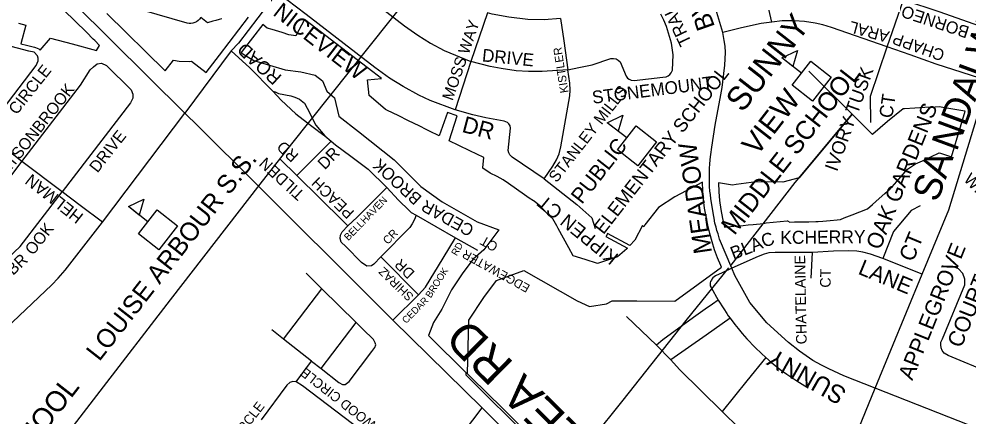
# Model space of a CAD drawing. Extents: x 586326 to 623965, y 4819854 to 4857850.
# Drawn here: x 599021 to 600404, y 4845643 to 4846223 of the extents above; entities that cross this region are included whole.
import ezdxf

# ---------------------------------------------------------------- set-up
doc = ezdxf.new("R2010")
doc.units = 0
for name, color, linetype in [('Lots_Concessions', 7, 'Continuous'), ('Major Rds and Hwys', 7, 'Continuous'), ('Major Rds Lbls', 7, 'Continuous'), ('Minor Rd Lbls', 7, 'Continuous'), ('Minor Rds', 7, 'Continuous'), ('Park Outlines', 7, 'Continuous'), ('Private Rd Lbls', 7, 'Continuous'), ('Private Rds', 7, 'Continuous'), ('Proposed Secondary Rds', 7, 'Continuous'), ('School Syms_Lbls', 7, 'Continuous'), ('Secondary Rds Lbls', 7, 'Continuous')]:
    doc.layers.add(name, color=color, linetype=linetype)

msp = doc.modelspace()

# ---------------------------------------------------------------- linework, layer by layer
at = {"layer": 'Lots_Concessions'}
for p, q in [((599418.1, 4846040.8), (599690.1, 4846382.6)), ((600234.1, 4846084.2), (600170.8, 4846146.7)), ((600151, 4845984.7), (600234.1, 4846084.2)), ((599371.8, 4845982.2), (599418.1, 4846040.8)), ((600057.7, 4845864.5), (600151, 4845984.7)), ((599241.4, 4845814), (599371.8, 4845982)), ((599992, 4845783.6), (600054.4, 4845860.4)), ((600057.2, 4845863.8), (600057.7, 4845864.5)), ((599138.7, 4845681), (599241.4, 4845814)), ((599900.6, 4845667.9), (599992, 4845783.6)), ((599045.7, 4845560.1), (599138.7, 4845681)), ((599805.6, 4845550.3), (599900.6, 4845667.9))]:
    msp.add_line(p, q, dxfattribs=at)
at = {"layer": 'Major Rds and Hwys'}
for points in [[(599262.3, 4846085.5), (598938.9, 4846405.8), (598927.1, 4846417.5)], [(600336, 4845851.1), (600374.7, 4845944.9), (600431.9, 4846132.4)], [(599565, 4845784.5), (599539.9, 4845809.5), (599366.2, 4845982.5), (599281.4, 4846066.5), (599262.3, 4846085.5)], [(600267.6, 4845685.1), (600336, 4845851.1)], [(599694.9, 4845656.9), (599565, 4845784.5)], [(600039.2, 4845315.8), (600190.1, 4845512), (600215.3, 4845558.2), (600267.6, 4845685.1)], [(600039.2, 4845315.8), (599803, 4845549.8), (599694.9, 4845656.9)]]:
    msp.add_lwpolyline(points, dxfattribs=at)
at = {"layer": 'Minor Rds'}
for points in [[(600116.9, 4846218.1), (600110.2, 4846247.7), (600107.1, 4846258.2), (600102.5, 4846270.6), (600097.4, 4846282.7), (600091.6, 4846294), (600087.2, 4846301.9), (600082.9, 4846308.7), (600079.1, 4846314.5), (600078.5, 4846318.1), (600078.7, 4846320.6), (600080, 4846324), (600082.4, 4846327.1), (600169.5, 4846417.9)], [(599443.3, 4846320.5), (599582.1, 4846212.7), (599601.3, 4846199.2), (599620.1, 4846187.6), (599639.9, 4846176.9), (599678.7, 4846160.8)], [(600308.5, 4846251), (600361.6, 4846233.2), (600417.8, 4846213.1), (600424, 4846212), (600428.9, 4846213.4), (600432.4, 4846217.8), (600450, 4846260.2), (600449.6, 4846265), (600447.2, 4846269.1), (600415.7, 4846285.1), (600330.5, 4846314.9)], [(599656, 4846090.3), (599619.4, 4846104), (599602.8, 4846111.7), (599580, 4846124.3), (599560.4, 4846136.4), (599538.9, 4846152), (599438.7, 4846229), (599396.5, 4846261.6)], [(600284.9, 4846182.3), (600308.5, 4846251)], [(599702.9, 4846231.6), (599678.7, 4846160.8)], [(599809.4, 4846223.1), (599785.6, 4846221.6), (599761.6, 4846221.9), (599734.1, 4846225.1), (599709.8, 4846229.5), (599702.9, 4846231.6)], [(599809.4, 4846223.1), (599813.9, 4846191), (599820.1, 4846148.6)], [(599820.1, 4846148.6), (599836, 4846152.1), (599855.2, 4846156.1), (599882.3, 4846164.9), (599886.5, 4846165.1), (599890.1, 4846164.4), (599893.3, 4846162.7), (599896, 4846160.5), (599904.9, 4846139.2), (599906.6, 4846136.7), (599909.2, 4846134.8), (599912, 4846133.6), (599916.5, 4846133), (599958.2, 4846138), (599963, 4846138.4), (599965.8, 4846139.9), (599968.5, 4846141.9), (599970.5, 4846144.3), (599972.5, 4846148.2), (599973.1, 4846170.5), (599970.8, 4846187.6), (599963.7, 4846211.5), (599959.9, 4846220.8), (599955.1, 4846229.7)], [(600116.9, 4846218.1), (600101.5, 4846216.1), (600073, 4846209.8), (600045.7, 4846202.9)], [(600203.7, 4846210), (600191, 4846214), (600180.2, 4846216.5), (600164.7, 4846218.9), (600149.7, 4846220.1), (600132.2, 4846219.8), (600116.9, 4846218.1)], [(600284.9, 4846182.3), (600203.7, 4846210)], [(598970.7, 4846057.2), (599045.8, 4846155), (599048.6, 4846161.7), (599048.7, 4846165.7), (599047.4, 4846169.1), (599042.6, 4846174.4), (599034.8, 4846176), (598966.3, 4846193.6)], [(600261.1, 4846071.8), (600260.7, 4846110.2), (600284.9, 4846182.3)], [(600431.9, 4846132.4), (600356.5, 4846157.1), (600318.6, 4846170.5), (600284.9, 4846182.3)], [(599024.7, 4846015.1), (599110.1, 4846126.1), (599124.4, 4846148.4), (599129, 4846153.1), (599134.4, 4846157.2), (599140.7, 4846158.5), (599148, 4846155), (599184.2, 4846119.7), (599186.4, 4846113.1), (599186.4, 4846107.4), (599183, 4846100.8), (599083.5, 4845971.2)], [(599678.7, 4846160.8), (599656, 4846090.3)], [(599820.1, 4846148.6), (599782.6, 4846146.1), (599762.7, 4846146.1), (599744.4, 4846147.3), (599722.9, 4846150.7), (599706.7, 4846153.5), (599678.7, 4846160.8)], [(599785.3, 4845989.9), (599798.1, 4846008.3), (599803.4, 4846017.5), (599807.2, 4846026.5), (599809.7, 4846036.4), (599822.6, 4846110.6), (599823.5, 4846118.9), (599822.8, 4846129), (599820.1, 4846148.6)], [(599785.3, 4845989.9), (599738.9, 4846021.7), (599735.5, 4846024.9), (599733.9, 4846028), (599733.1, 4846031.4), (599736.5, 4846063.7), (599735.7, 4846067.2), (599734.1, 4846069.9), (599731.8, 4846072.2), (599727, 4846074), (599700.3, 4846078.8), (599681.6, 4846083.3), (599656, 4846090.3)], [(599024.7, 4846015.1), (598970.7, 4846057.2)], [(598975, 4845949.8), (599024.7, 4846015.1)], [(599083.5, 4845971.2), (599024.7, 4846015.1)], [(599785.3, 4845989.9), (599832.9, 4845952.4), (599855, 4845933), (599859.6, 4845917.5)], [(598914.9, 4845790.8), (599022.2, 4845891.5), (599083.5, 4845971.2)], [(599142, 4845926.9), (599109.7, 4845951.2), (599083.5, 4845971.2)], [(600333, 4845950.7), (600320, 4845944), (600294, 4845913.2), (600278.6, 4845874)], [(600176.1, 4845882.9), (600121.7, 4845882.9), (600112.7, 4845882.3), (600105.6, 4845880.3), (600096.9, 4845876.9), (600058.5, 4845860.2)], [(600174.2, 4845845.2), (600176.1, 4845882.9)], [(600278.6, 4845874), (600260.5, 4845880.3), (600249.6, 4845883.2), (600240.7, 4845884.5), (600229.1, 4845885.1), (600207, 4845884.6), (600176.1, 4845882.9)], [(600336, 4845851.1), (600278.6, 4845874)], [(600434.5, 4845707.7), (600373.8, 4845732.9), (600368, 4845736.3), (600364.9, 4845740.3), (600363.5, 4845744.1), (600363, 4845748.4), (600363.2, 4845752.1), (600365.6, 4845757.2), (600398.2, 4845835.6), (600398.1, 4845843.9), (600394.9, 4845852.2), (600388.8, 4845858.9), (600380.5, 4845862.6)], [(599424.4, 4845694.7), (599419.4, 4845695.1), (599415.1, 4845693.5), (599410.9, 4845689.9), (599373.2, 4845639.2)], [(599554.8, 4845596.4), (599433.3, 4845688.6), (599424.4, 4845694.7)]]:
    msp.add_lwpolyline(points, dxfattribs=at)
at = {"layer": 'Park Outlines'}
for points in [[(599019.8, 4846216.6), (599030.5, 4846213.8), (599023.2, 4846186.7), (599031.7, 4846184.5), (599043.2, 4846181.4), (599044.6, 4846181.1), (599047, 4846180.2), (599049.3, 4846179), (599051.4, 4846177.4), (599066.6, 4846194.7), (599098.1, 4846186.3), (599133.3, 4846176.9), (599134.8, 4846179.1), (599138.1, 4846184.2), (599130.9, 4846191.3), (599128.8, 4846193.4), (599118.7, 4846203.3), (599053.6, 4846267.5), (599051.8, 4846269.3), (599051.6, 4846269.1), (599037.8, 4846255), (598962.8, 4846276.7)], [(599316.1, 4846223), (599312.3, 4846221.9), (599307.4, 4846220.4), (599303.1, 4846219.4), (599295, 4846217.2), (599285.2, 4846224.7), (599283.5, 4846222.5), (599281.6, 4846220.4), (599279.3, 4846218.6), (599276.7, 4846217.3), (599274, 4846216.4), (599271.1, 4846215.9), (599268.2, 4846216), (599265.4, 4846216.6), (599199.9, 4846235.4)], [(599148.5, 4846230.8), (599233.5, 4846147), (599245.8, 4846162.9), (599253.8, 4846161.3), (599268.3, 4846160.9), (599271.7, 4846161.4), (599293.2, 4846144.9), (599312.6, 4846170.1), (599354.9, 4846225.1)], [(599779.9, 4845601.6), (599726.6, 4845654.2), (599700.7, 4845679.8), (599681.2, 4845699.1), (599673.9, 4845706.3), (599675.8, 4845784.1), (599697.4, 4845817.3), (599715.9, 4845842.1), (599755.7, 4845856.6), (599833.3, 4845812.4), (599851.6, 4845804.2), (599876.3, 4845808), (599884.3, 4845812.3), (599920.6, 4845812.6), (599975.6, 4845812.1), (600043.7, 4845861.3), (600042.7, 4845863.7), (600038, 4845875.1), (600033.7, 4845886.7), (600029.9, 4845898.5), (600026.5, 4845910.4), (600023.6, 4845922.6), (600021.1, 4845935), (600019.1, 4845947.5), (600017.6, 4845960), (600016.6, 4845972.6), (600016.1, 4845985.2), (599975.7, 4845963.9), (599951.8, 4845948.4), (599931.8, 4845922.8), (599930.6, 4845920.3), (599928.6, 4845922), (599917.6, 4845900.9), (599910.3, 4845892.9), (599877.7, 4845910.5), (599876.6, 4845908.2), (599875.3, 4845906.1), (599906.8, 4845889.1), (599905.9, 4845888.2), (599892.4, 4845876.3), (599874.9, 4845870.7), (599863.2, 4845867), (599844.9, 4845872.7), (599827.5, 4845878.1), (599821.1, 4845889.8), (599805.7, 4845917.9), (599803.8, 4845921.4), (599798, 4845931.8), (599793.7, 4845935.6), (599792.9, 4845936.2), (599782.2, 4845948), (599781.6, 4845948.7), (599770.9, 4845957.3), (599769.9, 4845957.9), (599763.4, 4845961.9), (599756.6, 4845966.7), (599744.9, 4845974.9), (599733.3, 4845983.1), (599725.5, 4845988.6), (599716.8, 4845993.2), (599706.9, 4845998.4), (599696.1, 4846005.6), (599696.2, 4846006.1), (599697.6, 4846020.8), (599677.3, 4846030.7), (599661.3, 4846038.5), (599647.2, 4846045.5), (599658.5, 4846081.8), (599644.4, 4846086.5), (599632.5, 4846052.7), (599618.6, 4846059.5), (599614.6, 4846061.4), (599603.2, 4846067), (599587.9, 4846074.5), (599572.6, 4846082), (599557.3, 4846089.5), (599554.2, 4846091), (599543.8, 4846100.1), (599530.8, 4846111.4), (599528.3, 4846134), (599548.5, 4846136.2), (599542.1, 4846140.8), (599535.8, 4846145.5), (599436.3, 4846222), (599423.6, 4846198.3), (599413.6, 4846199.8), (599403.9, 4846202.8), (599389.3, 4846207.2), (599382.2, 4846209.4), (599375.7, 4846214.4), (599345.8, 4846175.6), (599344.3, 4846173.6), (599362.6, 4846162), (599408.4, 4846148.7), (599431, 4846145.8), (599451.9, 4846141), (599462.4, 4846132.5), (599468.8, 4846117.5), (599480.2, 4846108), (599486.3, 4846081.2), (599515.2, 4846058.8), (599566.8, 4846017.7), (599606, 4845978.9), (599637, 4845956.3), (599687.9, 4845927.3), (599719.6, 4845915.8), (599697.7, 4845886.7), (599681.8, 4845872.9), (599666.9, 4845853.4), (599650.6, 4845828.4), (599636.6, 4845800.5), (599624.1, 4845781), (599617, 4845762.1), (599618.9, 4845760.2), (599671.4, 4845708.3), (599671.3, 4845704.5), (599681.1, 4845694.9), (599700.6, 4845675.6), (599815.3, 4845562.2)]]:
    msp.add_lwpolyline(points, dxfattribs=at)
msp.add_lwpolyline([(600047.9, 4845919.7), (600061.4, 4845921), (600068.3, 4845921.6), (600075.2, 4845922.3), (600082.4, 4845923), (600089.7, 4845923.7), (600104.8, 4845925.2), (600108.9, 4845926), (600118.7, 4845926.9), (600129.1, 4845927.9), (600139.5, 4845928.8), (600139.8, 4845928.9), (600143, 4845927), (600149.9, 4845927.2), (600160.3, 4845927.4), (600170.7, 4845927.6), (600181.1, 4845927.8), (600184.5, 4845927.9), (600191.4, 4845928.5), (600201.8, 4845929.5), (600212.2, 4845930.4), (600216.9, 4845930.8), (600222.5, 4845933), (600233.8, 4845937.5), (600256.1, 4845946.3), (600263.5, 4845952.8), (600273.4, 4845961.6), (600281.3, 4845968.6), (600289.1, 4845975.5), (600292.2, 4845978.3), (600298.8, 4845986), (600311, 4846000.1), (600314.5, 4846004.1), (600326.4, 4846011.7), (600336.2, 4846016.3), (600360.8, 4846027.7), (600362.8, 4846027.1), (600375.8, 4846022.8), (600378.7, 4846021.9), (600398.3, 4846088.4), (600395.3, 4846088.9), (600368.8, 4846093.4), (600360.8, 4846094.7), (600354.7, 4846094.4), (600340, 4846093.6), (600325.2, 4846092.8), (600310.4, 4846092), (600308.4, 4846091.8), (600285.5, 4846073.4), (600263.9, 4846054.8), (600263.6, 4846054.6), (600239.4, 4846078.8), (600234, 4846084.1), (600156.7, 4845991.5), (600132.9, 4845985.3), (600094.2, 4845985.6), (600065.2, 4845981.6), (600059.7, 4845980.8), (600039.1, 4845984.4), (600039.7, 4845971.3), (600040.9, 4845958.3), (600042.7, 4845945.3), (600045, 4845932.4)], close=True, dxfattribs=at)
at = {"layer": 'Private Rds'}
for points in [[(599329.8, 4846176.4), (599356.8, 4846151.7), (599390.3, 4846117.6)], [(599390.3, 4846117.6), (599402.5, 4846104.6), (599423.6, 4846084.4), (599441, 4846071.6), (599447.3, 4846066.8), (599454.8, 4846060.9), (599457.2, 4846059), (599465.9, 4846052.8)], [(599390.3, 4846117.6), (599393.7, 4846116.4), (599398.7, 4846114.2), (599416.3, 4846110.9), (599422.3, 4846108.7), (599429.3, 4846106), (599436.3, 4846100.1), (599440.5, 4846092.9), (599452.8, 4846068.2), (599465.9, 4846052.8)], [(599465.9, 4846052.8), (599475, 4846044.7)], [(599425.2, 4845994.6), (599475, 4846044.7)], [(599475, 4846044.7), (599481.5, 4846039.6), (599503.8, 4846022.8), (599529.1, 4846004.1), (599556.1, 4845977.5)], [(599425.2, 4845994.6), (599400.8, 4846018.8)], [(599499.3, 4845921.8), (599492.8, 4845928.2), (599425.2, 4845994.6)], [(599499.3, 4845921.8), (599513.2, 4845934.4), (599556.1, 4845977.5)], [(599556.1, 4845977.5), (599573.5, 4845958.8), (599588.7, 4845944.1), (599591.6, 4845941.2), (599599, 4845937)], [(599599, 4845937), (599596.6, 4845930.7), (599593.4, 4845924.6), (599589.8, 4845919.1), (599547.7, 4845876.5)], [(599599, 4845937), (599656.5, 4845903.9)], [(599547.7, 4845876.5), (599537.2, 4845866), (599533.8, 4845863.6), (599527.2, 4845863.1), (599519.3, 4845868.4), (599496.7, 4845891.3), (599489.8, 4845897.8), (599488.3, 4845903.1), (599488.8, 4845908.1), (599491.2, 4845912.8), (599499.3, 4845921.8)], [(599602.3, 4845821.4), (599612.4, 4845832.3), (599638.1, 4845874.4), (599656.5, 4845903.9)], [(599656.5, 4845903.9), (599688.3, 4845886)], [(599602.3, 4845821.4), (599547.7, 4845876.5)], [(600058.5, 4845860.2), (600044.6, 4845853.3), (600035, 4845848.7), (600032.9, 4845847.3), (600031.2, 4845845.8), (600029.8, 4845844.2), (600028.9, 4845842.5), (600027.8, 4845840.4), (600027.3, 4845838.5), (600027.1, 4845836.5), (600027.3, 4845834.5), (600028.5, 4845831.8), (600039, 4845813.3)], [(599461.7, 4845829.8), (599438.8, 4845852.7)], [(599405.8, 4845756.7), (599461.7, 4845829.8)], [(599511.7, 4845780.7), (599461.7, 4845829.8)], [(599565, 4845784.5), (599602.3, 4845821.3), (599602.3, 4845821.4)], [(600039, 4845813.3), (600030.5, 4845807.6), (600020.1, 4845800.4), (600002.7, 4845788.1), (599958, 4845755.5), (599949.1, 4845747.7)], [(600039, 4845813.3), (600047, 4845800.6), (600051.5, 4845794), (600053.6, 4845790.7), (600056.3, 4845787.3)], [(599949.1, 4845747.7), (599905.4, 4845789.4)], [(599460.8, 4845713.8), (599511.7, 4845780.7)], [(599460.8, 4845713.8), (599486.6, 4845693.7), (599491.5, 4845690.8), (599495.8, 4845690.9), (599501.3, 4845694.8), (599534.5, 4845738.9), (599538.7, 4845744.6), (599540.2, 4845748.4), (599539.4, 4845751.5), (599536.9, 4845756.2), (599521.2, 4845771.4), (599511.7, 4845780.7)], [(600056.3, 4845787.3), (600021.4, 4845762.7), (599969.8, 4845726.4)], [(600056.3, 4845787.3), (600063.3, 4845778.1), (600067.7, 4845772.3), (600073.8, 4845764.8), (600080.7, 4845757.3), (600092.8, 4845744.7), (600101.7, 4845735.8), (600108, 4845730.1), (600116.7, 4845722.7), (600129.2, 4845712.6), (600138.9, 4845705.6), (600153.2, 4845696.2), (600164.9, 4845688.9), (600170, 4845686)], [(599405.8, 4845756.7), (599388.8, 4845770.1)], [(599446.8, 4845724.7), (599405.8, 4845756.7)], [(599969.8, 4845726.4), (599949.1, 4845747.7)], [(599424.4, 4845694.7), (599446.8, 4845724.7)], [(599446.8, 4845724.7), (599460.8, 4845713.8)], [(600044.8, 4845651.2), (599982.6, 4845712.6), (599969.8, 4845726.4)], [(600108, 4845730.1), (600080.6, 4845696.1), (600044.8, 4845651.2)], [(600124.3, 4845573), (600098.3, 4845598), (600069.2, 4845626.9), (600044.8, 4845651.2)]]:
    msp.add_lwpolyline(points, dxfattribs=at)
at = {"layer": 'Proposed Secondary Rds'}
for points in [[(600045.7, 4846202.9), (600032.5, 4846246.5), (600031.2, 4846249.9), (600030.1, 4846252.9), (600027.9, 4846258.1), (600026.1, 4846261.9), (600024.7, 4846264.7), (600022.4, 4846268.8), (600019.9, 4846272.9), (600017.8, 4846276.1), (600015.9, 4846278.9), (600012.5, 4846283.7), (600009.8, 4846287.2), (600005.7, 4846292.3), (600001.4, 4846297.3), (599975.8, 4846324)], [(599396.5, 4846261.6), (599340.2, 4846187.5), (599329.8, 4846176.4)], [(600058.5, 4845860.2), (600040.9, 4845902.4), (600038.6, 4845909.7), (600037.1, 4845914.8), (600035.7, 4845919.5), (600034, 4845925.3), (600032.9, 4845932.7), (600032, 4845937.6), (600029.6, 4845952.4), (600028.3, 4845960.8), (600027.5, 4845967.1), (600026.9, 4845971.9), (600026.4, 4845979), (600026.2, 4845982.6), (600026, 4845986.1), (600026, 4845991), (600026, 4845999.7), (600026.3, 4846006.1), (600026.5, 4846011), (600027.2, 4846018.2), (600028, 4846025.5), (600029.5, 4846036.1), (600032, 4846052), (600034.6, 4846067.9), (600042.8, 4846112.4), (600044.6, 4846123.1), (600045.8, 4846131.1), (600047.3, 4846143.2), (600048.7, 4846155.3), (600049.1, 4846164.7), (600049.3, 4846173.8), (600048.9, 4846183.3), (600047.6, 4846191.3), (600045.7, 4846202.9)], [(599329.8, 4846176.4), (599262.3, 4846085.5)], [(599142, 4845926.9), (599262.3, 4846085.5)], [(598972.9, 4845745.6), (599068.6, 4845835.5), (599077.8, 4845845.3), (599087.9, 4845857.3), (599142, 4845926.9)], [(600189.5, 4845719), (600176.9, 4845725.8), (600157.2, 4845739.4), (600141.1, 4845751.6), (600109.7, 4845780.6), (600085.1, 4845810), (600062.9, 4845849.1), (600058.5, 4845860.2)], [(600267.6, 4845685.1), (600221.9, 4845703.1), (600200.1, 4845713.4), (600189.5, 4845719)], [(600404.1, 4845631.5), (600267.6, 4845685.1)], [(599615.2, 4845551), (599694.9, 4845656.9)]]:
    msp.add_lwpolyline(points, dxfattribs=at)
at = {"layer": 'School Syms_Lbls'}
for p, q in [((600160, 4846143.7), (600131.6, 4846165.9)), ((599905.7, 4846049.5), (599877.3, 4846071.7)), ((599208.3, 4845927.3), (599179.9, 4845949.5))]:
    msp.add_line(p, q, dxfattribs=at)
for points in [[(600131.6, 4846165.9), (600154.4, 4846176.9), (600147.5, 4846153.4)], [(600146.4, 4846126.3), (600173.7, 4846161.2), (600203.3, 4846138), (600176, 4846103.1)], [(599877.3, 4846071.7), (599900.1, 4846082.8), (599893.2, 4846059.3)], [(599892.1, 4846032.1), (599919.4, 4846067), (599949, 4846043.9), (599921.7, 4846009)], [(599179.9, 4845949.5), (599202.6, 4845960.5), (599195.7, 4845937)], [(599194.6, 4845909.9), (599221.9, 4845944.8), (599251.5, 4845921.6), (599224.2, 4845886.7)]]:
    msp.add_lwpolyline(points, close=True, dxfattribs=at)

# ---------------------------------------------------------------- texts
at = {"layer": 'Major Rds Lbls'}
for s, height, rotation, p in [('NDALWOOD', 40, 69.7558, (600386.1, 4846028.6)), ('SA', 40, 70.5592, (600358.3, 4845954.5)), ('BRAMALEA RD', 49.998, 135.497, (600015.5, 4845453.3))]:
    msp.add_text(s, height=height, rotation=rotation, dxfattribs=at).set_placement(p)
at = {"layer": 'Minor Rd Lbls'}
for s, height, rotation, p in [('NICEVIEW    ', 23.923, 322.2426, (599389.1, 4846229.2)), ('TRAIL', 18.33, 115.546, (600000.6, 4846188.6)), ('BORNEO', 17.57, 161.6037, (600405.9, 4846210.8)), ('MOSS WAY', 16.49, 70.9522, (599652, 4846102.8)), ('ARAL', 16.9, 164.5623, (600289.3, 4846204.2)), ('CHAPP', 16.9, 160.313, (600370.1, 4846176.6)), ('DRIVE', 18.46, 354.2733, (599694.4, 4846161)), ('KISTLER', 12.09, 98.9431, (599820.9, 4846115.8)), ('CIRCLE', 16.97, 51.6939, (599017.2, 4846082.1)), ('IVORY TUSK', 19.55, 70.276, (600211.9, 4845999.5)), ('STONEMOUNT', 18.59, 7.1479, (599856.4, 4846099.1)), ('WATSONBROOK', 16.975, 51.6939, (598989.9, 4845977.5)), ('CT', 19.55, 81.8827, (600292.4, 4846077.5)), ('OAK GARDENS', 22.991, 68.0909, (600274.6, 4845885.3)), ('DR  ', 23.92, 345.1956, (599664.4, 4846058.5)), ('DRIVE', 16.97, 51.6939, (599134.9, 4845997.7)), ('HELMAN', 17.61, 141.6815, (599115.8, 4845937.3)), ('WINTERCRESS', 17.066, 314.2182, (600395.2, 4845988.1)), ('KIPPEN CT', 19.89, 140.8511, (599895.2, 4845878.7)), ('OOK', 16.97, 51.6939, (599041.1, 4845877.7)), ('KCHERRY', 18.99, 0.5214, (600129.3, 4845895.2)), ('CT', 22.99, 67.4246, (600322.5, 4845867.9)), ('BLAC', 18.99, 21.5065, (600061.1, 4845871.8)), ('APPLEGROVE', 22.99, 68.0909, (600321.5, 4845695.5)), ('WATSONBR', 16.97, 43.0186, (598939.1, 4845780.8)), ('CHATELAINE', 15.47, 91.052, (600167.8, 4845749.3)), ('LANE', 22.99, 337.5033, (600241.2, 4845852.1)), ('CT', 15.47, 89.0088, (600202.5, 4845831.5)), ('COURT', 22.99, 68.0909, (600392.9, 4845742.7)), ('FAIRWOOD CIRCLE', 13.92, 142.0384, (599576.1, 4845608)), ('CIRCLE', 13.92, 52.0805, (599337.1, 4845604.9))]:
    msp.add_text(s, height=height, rotation=rotation, dxfattribs=at).set_placement(p)
at = {"layer": 'Private Rd Lbls'}
for s, height, rotation, p in [('ROAD', 19.34, 137.4451, (599404.6, 4846139.3)), ('RD', 16.53, 137.4451, (599429.1, 4846024.9)), ('DR', 17.2, 45.6496, (599466, 4846002.3)), ('TILDEN', 16.53, 137.4451, (599437.9, 4845969.3)), ('BROOK', 17.53, 137.4451, (599608.5, 4845963.4)), ('PEACH', 16.21, 136.0064, (599510.1, 4845942)), ('BELLHAVEN', 10.46, 45.6496, (599500.2, 4845899.2)), ('CEDAR', 17.53, 151.0994, (599684.8, 4845920.4)), ('CR', 11.76, 45.6496, (599557.7, 4845893.6)), ('CT', 14.03, 151.0994, (599719.5, 4845895.5)), ('RD', 10.06, 59.9393, (599658.1, 4845877.1)), ('EDGEWATER', 12.62, 151.0994, (599765.9, 4845834.8)), ('DR', 15.36, 136.0064, (599598, 4845854.1)), ('SHIRAZ', 12.62, 136.0064, (599596.3, 4845819.9)), ('BROOK', 10.06, 57.466, (599620.2, 4845815.7)), ('CEDAR', 10.06, 45.0625, (599584.4, 4845778.6))]:
    msp.add_text(s, height=height, rotation=rotation, dxfattribs=at).set_placement(p)
at = {"layer": 'School Syms_Lbls'}
for s, height, p in [('SUNNY ', 34.46, (600074.3, 4846085.2)), ('MIDDLE SCHOOL ', 27.193, (600062.4, 4845906.5)), ('ELEMENTARY SCHOOL', 19.823, (599871.7, 4845907.9)), ('STANLEY MILLS', 16.482, (599803.5, 4845983.5)), ('VIEW', 30.82, (600095.2, 4846021.9)), ('PUBLIC', 22.61, (599840.3, 4845951.9)), ('LOUISE ARBOUR S.S.', 27, (599137.6, 4845723.2)), ('MIDDLE SCHOOL', 30, (598905.5, 4845425.3))]:
    msp.add_text(s, height=height, rotation=52, dxfattribs=at).set_placement(p)
at = {"layer": 'Secondary Rds Lbls'}
for s, rotation, p in [('BV', 109.4249, (600034.3, 4846211.5)), ('MEADOW', 98.2761, (600030, 4845882.8)), ('SUNNY', 150.4819, (600227.7, 4845682.9))]:
    msp.add_text(s, height=26.44, rotation=rotation, dxfattribs=at).set_placement(p)

doc.saveas('drawing.dxf')
